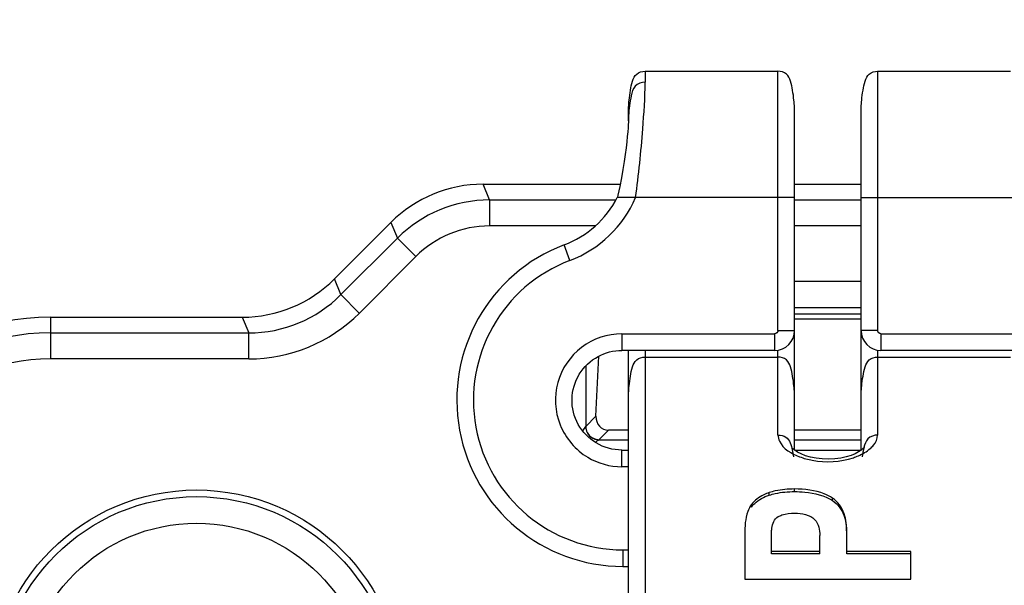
# Model space of a CAD drawing. Header units: millimetres. Extents: x 0 to 420, y -341 to 792.
# Tile 292 of 325: x 369.39 to 371.91, y 160.16 to 161.61. Entities that reach past the tile are written whole.
import ezdxf

# ---------------------------------------------------------------- set-up
doc = ezdxf.new("R2010")
doc.units = ezdxf.units.MM
doc.header["$LTSCALE"] = 23.1
doc.layers.get('0').update_dxf_attribs({"linetype": 'CONTINUOUS'})
doc.layers.add('DIM_PILOTEES', color=7, linetype='CONTINUOUS')
doc.styles.get("Standard").update_dxf_attribs({"font": 'txt', "width": 0.7})
doc.dimstyles.new('DIMSTYLE_4', dxfattribs={"dimtxt": 2.5, "dimasz": 3.5, "dimexe": 2, "dimexo": 0, "dimtad": 1, "dimdec": 0, "dimlfac": 5.882353, "dimdsep": 46, "dimtxsty": 'Standard', "dimblk": '_FILLED', "dimblk1": '_FILLED', "dimblk2": '_FILLED', "dimcen": 0.09, "dimazin": 2, "dimtp": 0.5, "dimtm": 0.5, "dimtfac": 1, "dimtdec": 0, "dimtofl": 0, "dimtmove": 0, "dimatfit": 3, "dimldrblk": '_FILLED', "dimfxl": 0, "dimtolj": 1, "dimarcsym": 0})

# ---------------------------------------------------------------- blocks, each defined once
blk = doc.blocks.new('_FILLED')
at = {"color": 0, "linetype": 'ByBlock'}
blk.add_solid([(0, 0), (-1, 0.14286), (-1, -0.14286)], dxfattribs=at)
blk = doc.blocks.new('*D7')
at = {"layer": 'DIM_PILOTEES', "color": 2, "linetype": 'Continuous'}
for p, q in [((333.3611, 162.8253), (333.3611, 143.9365)), ((394.2482, 162.8253), (394.2482, 143.9365)), ((333.3611, 145.9365), (363.8046, 145.9365)), ((394.2482, 145.9365), (363.8046, 145.9365))]:
    blk.add_line(p, q, dxfattribs=at)
at = {"layer": 'DIM_PILOTEES', "color": 2, "linetype": 'Continuous', "xscale": 3.5, "yscale": 3.5, "zscale": 3.5, "rotation": 180}
blk.add_blockref('_FILLED', (333.3611, 145.9365), dxfattribs=at)
at = {"layer": 'DIM_PILOTEES', "color": 2, "linetype": 'Continuous', "xscale": 3.5, "yscale": 3.5, "zscale": 3.5}
blk.add_blockref('_FILLED', (394.2482, 145.9365), dxfattribs=at)
at = {"layer": 'DIM_PILOTEES', "color": 2, "linetype": 'Continuous', "insert": (363.8046, 149.0615), "char_height": 2.5, "width": 8.303571, "attachment_point": 2, "line_spacing_factor": 0.9}
blk.add_mtext('{\\ftxt;\\W0.0001;\\H0.0001;\\~}{\\ftxt;\\W2.2142857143;\\H2.5; }{\\ftxt;\\W0.0001;\\H0.0001;\\~}', dxfattribs=at)

msp = doc.modelspace()

# ---------------------------------------------------------------- linework, layer by layer
at = {"color": 7, "linetype": 'Continuous'}
for p, q in [((370.9871, 161.4788), (371.3271, 161.4788)), ((370.9871, 161.4788), (370.9871, 161.4508)), ((371.3271, 160.8158), (371.3271, 161.4788)), ((371.5821, 161.4788), (371.9221, 161.4788)), ((371.5821, 161.4788), (371.5821, 160.8158)), ((370.9446, 161.3516), (370.9446, 161.3683)), ((370.9447, 161.352), (370.9446, 161.3516)), ((371.3696, 160.5096), (371.3696, 161.3683)), ((371.5396, 160.5096), (371.5396, 161.3683)), ((370.5727, 161.1898), (370.9235, 161.1898)), ((370.5893, 161.1497), (370.5727, 161.1898)), ((371.3696, 161.1898), (371.5396, 161.1898)), ((370.5893, 161.1497), (370.9124, 161.1497)), ((370.5893, 161.1497), (370.5893, 161.0831)), ((370.9162, 161.1568), (370.916, 161.1558)), ((371.3696, 161.1558), (370.916, 161.1558)), ((370.9367, 161.1559), (370.9311, 161.1558)), ((371.3696, 161.1497), (371.5396, 161.1497)), ((371.5396, 161.1558), (371.9463, 161.1558)), ((370.337, 161.0922), (370.1923, 160.9475)), ((370.337, 161.0922), (370.3536, 161.0521)), ((370.8595, 161.0831), (370.5894, 161.0831)), ((371.5396, 161.0831), (371.3696, 161.0831)), ((370.2089, 160.9074), (370.3536, 161.0521)), ((370.4007, 161.0049), (370.3536, 161.0521)), ((370.795, 160.995), (370.78, 161.0347)), ((370.2561, 160.8603), (370.4007, 161.0049)), ((370.2089, 160.9074), (370.1923, 160.9475)), ((371.3696, 160.9419), (371.5396, 160.9419)), ((370.2089, 160.9074), (370.256, 160.8602)), ((371.5396, 160.8741), (371.3696, 160.8741)), ((369.4656, 160.8498), (369.9565, 160.8498)), ((369.4656, 160.8498), (369.4656, 160.7431)), ((369.9565, 160.8498), (369.9731, 160.8097)), ((371.5396, 160.8572), (371.3696, 160.8572)), ((371.3696, 160.8455), (371.5396, 160.8455)), ((369.4656, 160.8097), (369.9731, 160.8097)), ((369.9731, 160.7431), (369.9731, 160.8097)), ((370.9276, 160.8073), (371.3186, 160.8073)), ((370.9276, 160.8073), (370.9276, 160.7648)), ((371.3186, 160.8073), (371.3186, 160.7648)), ((371.3271, 160.8158), (371.3696, 160.8158)), ((371.5821, 160.8158), (371.5396, 160.8158)), ((371.5906, 160.8073), (371.9816, 160.8073)), ((371.5906, 160.8073), (371.5906, 160.7648)), ((370.8614, 160.5965), (370.8692, 160.7505)), ((371.3186, 160.7648), (370.9276, 160.7648)), ((370.9446, 157.9746), (370.9446, 160.7648)), ((370.9871, 160.7648), (370.9871, 157.8746)), ((370.9871, 160.7478), (371.3271, 160.7478)), ((371.3271, 160.5482), (371.3271, 160.7656)), ((371.5821, 160.7656), (371.5821, 160.7491)), ((371.5821, 160.7478), (371.9221, 160.7478)), ((371.5821, 160.7478), (371.5821, 160.5482)), ((371.9816, 160.7648), (371.5906, 160.7648)), ((369.9731, 160.7431), (369.4656, 160.7431)), ((370.8353, 160.7248), (370.8353, 160.5704)), ((370.8614, 160.5965), (370.8353, 160.5704)), ((370.8353, 160.5704), (370.835, 160.5699)), ((370.835, 160.5699), (370.8274, 160.5588)), ((370.8692, 160.5365), (370.8935, 160.5608)), ((370.9446, 160.5608), (370.8935, 160.5608)), ((371.5396, 160.5608), (371.3696, 160.5608)), ((370.8679, 160.5356), (370.8687, 160.5362)), ((370.8679, 160.5356), (370.8687, 160.5362)), ((370.8687, 160.5362), (370.8692, 160.5365)), ((370.8692, 160.5365), (370.9446, 160.5365)), ((371.3696, 160.5365), (371.5396, 160.5365)), ((370.9276, 160.5098), (370.9446, 160.5098)), ((370.9276, 160.4673), (370.9276, 160.5098)), ((371.3693, 160.5098), (371.54, 160.5098)), ((370.9446, 160.4673), (370.9276, 160.4673)), ((371.3049, 160.3946), (371.3049, 160.4012)), ((371.3694, 160.4038), (371.3694, 160.4104)), ((371.2591, 160.3639), (371.2591, 160.3703)), ((371.4665, 160.3807), (371.4665, 160.3871)), ((371.2421, 160.2951), (371.2421, 160.1801)), ((371.3108, 160.2448), (371.3108, 160.2989)), ((371.5029, 160.2448), (371.5029, 160.2997)), ((371.4345, 160.2448), (371.4345, 160.2915)), ((370.9305, 160.2548), (370.9446, 160.2548)), ((370.9305, 160.2548), (370.9305, 160.2123)), ((371.4345, 160.2505), (371.3108, 160.2505)), ((371.4345, 160.2448), (371.3108, 160.2448)), ((371.6671, 160.2505), (371.5029, 160.2505)), ((371.6671, 160.2448), (371.5029, 160.2448)), ((371.6671, 160.1801), (371.6671, 160.2505)), ((370.9305, 160.2123), (370.9446, 160.2123)), ((371.2421, 160.1801), (371.6671, 160.1801))]:
    msp.add_line(p, q, dxfattribs=at)
for points in [[(370.9446, 161.3516), (370.9445, 161.3486), (370.9442, 161.3427), (370.9436, 161.3344)], [(370.9436, 161.3344), (370.9427, 161.3241), (370.9415, 161.312), (370.9401, 161.2982), (370.9383, 161.2829), (370.9361, 161.266), (370.9335, 161.2476), (370.9304, 161.2276), (370.9267, 161.2063), (370.9224, 161.1842), (370.9175, 161.162), (370.9162, 161.1568)], [(370.9171, 161.1558), (370.9163, 161.1558), (370.916, 161.1558)], [(370.9244, 161.1558), (370.922, 161.1558), (370.92, 161.1558)], [(370.963, 161.1558), (370.9527, 161.1558), (370.9367, 161.1559)], [(371.37, 160.5093), (371.3649, 160.5135), (371.3627, 160.5156)], [(371.5399, 160.5097), (371.5331, 160.5052), (371.5245, 160.5007), (371.5141, 160.4964), (371.5018, 160.4925), (371.488, 160.4895), (371.4728, 160.4874), (371.4569, 160.4866), (371.4406, 160.4871), (371.4249, 160.4889), (371.4103, 160.4918), (371.3973, 160.4956), (371.3863, 160.5), (371.3772, 160.5046), (371.37, 160.5093)], [(371.5488, 160.5185), (371.5489, 160.5186), (371.5477, 160.517), (371.5447, 160.5138), (371.5399, 160.5097)]]:
    msp.add_lwpolyline(points, dxfattribs=at)
for radius in [0.527, 0.51, 0.442]:
    msp.add_circle((369.8396, 159.8808), radius, dxfattribs=at)
for centre, radius, start, end in [((371.2792, 161.3502), 0.3346, 177.4685, 179.6926), ((371.3142, 161.3499), 0.3696, 179.6635, 180.0008), ((370.5725, 160.8569), 0.3329, 89.9625, 135.0378), ((370.5903, 160.8141), 0.3357, 90.1592, 134.8412), ((370.6896, 161.2732), 0.255, 290.7487, 332.5902), ((370.6896, 161.2732), 0.2975, 290.7481, 336.7571), ((370.5892, 160.8168), 0.2663, 89.9571, 135.0429), ((370.9305, 160.6373), 0.425, 110.747, 270), ((370.9305, 160.6373), 0.3825, 110.747, 270), ((369.9568, 161.1827), 0.3329, 269.9626, 315.0374), ((369.9745, 161.1399), 0.3301, 269.7659, 315.2341), ((369.4656, 160.2548), 0.595, 90, 180), ((369.9734, 161.1426), 0.3995, 269.9602, 315.0398), ((369.4656, 160.2548), 0.5549, 90, 180), ((371.3186, 160.8158), 0.051, 270, 360), ((371.5906, 160.8158), 0.051, 180, 270), ((369.4656, 160.2548), 0.4883, 90, 180), ((370.2992, 161.3625), 1.0036, 303.9346, 304.5117), ((370.8695, 160.5706), 0.0341, 259.2033, 269.5219), ((370.8692, 160.5702), 0.034, 259.6995, 269.3123)]:
    msp.add_arc(centre, radius, start, end, dxfattribs=at)
msp.add_ellipse((370.8956, 160.5968), major_axis=(0.0155, 0.033), ratio=0.924301, start_param=-4.29376, end_param=-2.73056, dxfattribs=at)
for points, knots in [([(372.2592, 161.3657), (371.7525, 161.9744), (371.0413, 162.7587), (370.271, 163.4816), (370.0743, 163.6578)], [0, 0, 0, 0, 0.74993, 1, 1, 1, 1]), ([(370.9446, 161.3683), (370.9446, 161.3805), (370.9455, 161.4012), (370.9495, 161.4297), (370.9537, 161.4526), (370.9638, 161.4743), (370.9796, 161.4788), (370.9871, 161.4788)], [0, 0, 0, 0, 0.282166, 0.479031, 0.663855, 0.825425, 1, 1, 1, 1]), ([(371.3696, 161.3683), (371.3696, 161.3805), (371.3688, 161.4012), (371.3648, 161.4297), (371.3605, 161.4526), (371.3505, 161.4743), (371.3347, 161.4788), (371.3271, 161.4788)], [0, 0, 0, 0, 0.282166, 0.479031, 0.663855, 0.825425, 1, 1, 1, 1]), ([(371.5396, 161.3683), (371.5396, 161.3805), (371.5405, 161.4012), (371.5445, 161.4297), (371.5487, 161.4526), (371.5588, 161.4743), (371.5746, 161.4788), (371.5821, 161.4788)], [0, 0, 0, 0, 0.282166, 0.479031, 0.663855, 0.825425, 1, 1, 1, 1]), ([(370.9871, 161.4508), (370.9781, 161.4508), (370.9584, 161.4435), (370.9513, 161.4161), (370.947, 161.3909), (370.9454, 161.3736), (370.945, 161.365)], [0, 0, 0, 0, 0.25906, 0.509223, 0.754361, 1, 1, 1, 1]), ([(370.963, 161.1558), (370.9709, 161.2141), (370.9804, 161.3123), (370.9871, 161.4109), (370.9871, 161.4508)], [0, 0, 0, 0, 0.595847, 1, 1, 1, 1]), ([(370.9276, 160.8073), (370.8914, 160.8073), (370.8169, 160.7825), (370.752, 160.6859), (370.758, 160.5697), (370.8092, 160.5101), (370.8403, 160.4915)], [0, 0, 0, 0, 0.250003, 0.499993, 0.749998, 1, 1, 1, 1]), ([(370.8621, 160.528), (370.8431, 160.5393), (370.8106, 160.5728), (370.7942, 160.6403), (370.8136, 160.7069), (370.8476, 160.739), (370.867, 160.7495)], [0, 0, 0, 0, 0.250002, 0.499999, 0.749998, 1, 1, 1, 1]), ([(370.9446, 160.6373), (370.9446, 160.6495), (370.9455, 160.6702), (370.9495, 160.6987), (370.9537, 160.7216), (370.9638, 160.7433), (370.9796, 160.7478), (370.9871, 160.7478)], [0, 0, 0, 0, 0.282166, 0.479031, 0.663855, 0.825425, 1, 1, 1, 1]), ([(371.3696, 160.6373), (371.3696, 160.6495), (371.3688, 160.6702), (371.3648, 160.6987), (371.3605, 160.7216), (371.3505, 160.7433), (371.3347, 160.7478), (371.3271, 160.7478)], [0, 0, 0, 0, 0.282166, 0.479031, 0.663855, 0.825425, 1, 1, 1, 1]), ([(371.5396, 160.6373), (371.5396, 160.6495), (371.5405, 160.6702), (371.5445, 160.6987), (371.5487, 160.7216), (371.5588, 160.7433), (371.5746, 160.7478), (371.5821, 160.7478)], [0, 0, 0, 0, 0.282166, 0.479031, 0.663855, 0.825425, 1, 1, 1, 1]), ([(370.8353, 160.5704), (370.8353, 160.5688), (370.8358, 160.5624), (370.8382, 160.5561), (370.8409, 160.5519)], [0, 0, 0, 0, 0.236438, 1, 1, 1, 1]), ([(370.835, 160.5699), (370.835, 160.5684), (370.8355, 160.562), (370.8379, 160.5557), (370.8406, 160.5516)], [0, 0, 0, 0, 0.236563, 1, 1, 1, 1]), ([(370.8406, 160.5516), (370.8419, 160.5496), (370.8477, 160.5425), (370.8564, 160.5379), (370.8631, 160.5367)], [0, 0, 0, 0, 0.257977, 1, 1, 1, 1]), ([(371.3271, 160.5482), (371.3271, 160.5429), (371.3347, 160.5158), (371.3622, 160.5006), (371.3825, 160.4928)], [0, 0, 0, 0, 0.196016, 1, 1, 1, 1]), ([(371.3271, 160.5482), (371.334, 160.5482), (371.3482, 160.5456), (371.3595, 160.5285), (371.3639, 160.5107), (371.3659, 160.4988), (371.3668, 160.4928)], [0, 0, 0, 0, 0.2725, 0.520698, 0.76206, 1, 1, 1, 1]), ([(371.5821, 160.5482), (371.5733, 160.5482), (371.5543, 160.5422), (371.549, 160.5243), (371.5469, 160.5163)], [0, 0, 0, 0, 0.518212, 1, 1, 1, 1]), ([(371.5634, 160.5138), (371.5663, 160.5164), (371.5756, 160.5256), (371.5821, 160.5388), (371.5821, 160.5482)], [0, 0, 0, 0, 0.29025, 1, 1, 1, 1]), ([(371.5201, 160.4904), (371.5244, 160.4918), (371.5397, 160.4977), (371.5544, 160.506), (371.5634, 160.5138)], [0, 0, 0, 0, 0.274851, 1, 1, 1, 1]), ([(371.3825, 160.4928), (371.393, 160.4888), (371.4378, 160.4767), (371.4868, 160.4793), (371.5201, 160.4904)], [0, 0, 0, 0, 0.24245, 1, 1, 1, 1]), ([(371.3049, 160.4012), (371.3, 160.3997), (371.2826, 160.393), (371.2672, 160.381), (371.2591, 160.3703)], [0, 0, 0, 0, 0.275891, 1, 1, 1, 1]), ([(371.2591, 160.3639), (371.2617, 160.3673), (371.274, 160.3812), (371.2912, 160.3904), (371.3049, 160.3946)], [0, 0, 0, 0, 0.228869, 1, 1, 1, 1]), ([(371.3694, 160.4104), (371.3529, 160.4104), (371.331, 160.4084), (371.31, 160.4028), (371.3049, 160.4012)], [0, 0, 0, 0, 0.756364, 1, 1, 1, 1]), ([(371.3049, 160.3946), (371.31, 160.3962), (371.331, 160.4018), (371.3529, 160.4038), (371.3694, 160.4038)], [0, 0, 0, 0, 0.243698, 1, 1, 1, 1]), ([(371.4665, 160.3871), (371.4599, 160.3914), (371.4298, 160.4066), (371.3952, 160.4104), (371.3694, 160.4104)], [0, 0, 0, 0, 0.232073, 1, 1, 1, 1]), ([(371.3694, 160.4038), (371.3782, 160.4038), (371.4115, 160.4025), (371.4458, 160.394), (371.4665, 160.3807)], [0, 0, 0, 0, 0.26404, 1, 1, 1, 1]), ([(371.2591, 160.3703), (371.2551, 160.365), (371.2435, 160.3412), (371.2421, 160.3145), (371.2421, 160.2951)], [0, 0, 0, 0, 0.254172, 1, 1, 1, 1]), ([(371.5029, 160.2997), (371.5029, 160.3156), (371.5005, 160.3486), (371.4805, 160.3781), (371.4665, 160.3871)], [0, 0, 0, 0, 0.487265, 1, 1, 1, 1]), ([(371.4665, 160.3807), (371.4797, 160.3722), (371.4991, 160.3454), (371.5024, 160.3145), (371.5028, 160.2998)], [0, 0, 0, 0, 0.514979, 1, 1, 1, 1]), ([(371.3277, 160.3397), (371.3308, 160.3414), (371.3442, 160.347), (371.359, 160.3487), (371.37, 160.3487)], [0, 0, 0, 0, 0.238524, 1, 1, 1, 1]), ([(371.37, 160.3487), (371.388, 160.3487), (371.4261, 160.3419), (371.4345, 160.3056), (371.4345, 160.2915)], [0, 0, 0, 0, 0.56091, 1, 1, 1, 1]), ([(371.3108, 160.2989), (371.3108, 160.3026), (371.3112, 160.3173), (371.3177, 160.3344), (371.3277, 160.3397)], [0, 0, 0, 0, 0.246285, 1, 1, 1, 1])]:
    msp.add_open_spline(points, degree=3, knots=knots, dxfattribs=at)
for points in [[(371.3271, 160.8158), (371.3271, 160.8118), (371.3226, 160.8073), (371.3186, 160.8073)], [(371.5906, 160.8073), (371.5866, 160.8073), (371.5821, 160.8118), (371.5821, 160.8158)], [(370.867, 160.7495), (370.8854, 160.7594), (370.9068, 160.7648), (370.9276, 160.7648)], [(370.8409, 160.5519), (370.8458, 160.5445), (370.8544, 160.5388), (370.8631, 160.5371)], [(370.9276, 160.5098), (370.905, 160.5098), (370.8815, 160.5163), (370.8621, 160.528)], [(371.5469, 160.5163), (371.545, 160.5086), (371.5437, 160.5007), (371.5425, 160.4928)], [(370.8403, 160.4915), (370.8662, 160.476), (370.8974, 160.4673), (370.9276, 160.4673)]]:
    msp.add_open_spline(points, degree=3, dxfattribs=at)

# ---------------------------------------------------------------- dimensions: what is measured, and where the dimension line sits
at = {"layer": 'DIM_PILOTEES', "color": 2, "linetype": 'Continuous'}
dim = msp.add_linear_dim(base=(333.3611, 145.9365), p1=(394.2482, 162.8253), p2=(333.3611, 162.8253), angle=180, text='{\\ftxt;\\W0.0001;\\H0.0001;\\~}{\\ftxt;\\W2.2142857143;\\H2.5; }{\\ftxt;\\W0.0001;\\H0.0001;\\~}', dimstyle='DIMSTYLE_4', dxfattribs=at)
dim.commit()
dim.dimension.update_dxf_attribs({"geometry": '*D7', "text_midpoint": (363.4475, 145.9365), "dimtype": 160})

doc.saveas('drawing.dxf')
